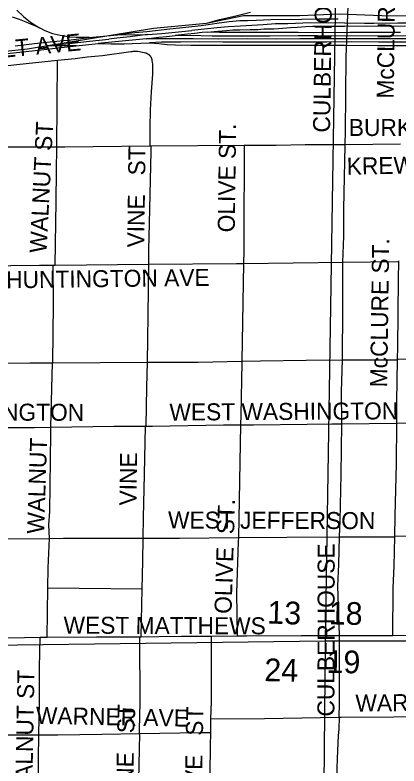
# Model space of a CAD drawing. Extents: x 1670563 to 1761545, y 515755 to 578944.
# Drawn here: x 1692369 to 1694061, y 548812 to 552123 of the extents above; entities that cross this region are included whole.
import ezdxf

# ---------------------------------------------------------------- set-up
doc = ezdxf.new("R2010")
doc.units = 0
for name, color, linetype in [('4_TwnRge', 7, 'Continuous'), ('5_sectionlines', 7, 'Continuous'), ('62_text', 7, 'Continuous'), ('RR Tracks', 7, 'Continuous'), ('SHP_LINE', 7, 'Continuous'), ('STREETCL', 7, 'Continuous'), ('STRNAMES', 7, 'Continuous')]:
    doc.layers.add(name, color=color, linetype=linetype)

# ---------------------------------------------------------------- blocks, each defined once
blk = doc.blocks.new('RR TRACKS02')
at = {"layer": 'RR Tracks'}
for p, q in [((1692377.1, 552143.5), (1692406.1, 552115.9)), ((1693335.7, 552118.1), (1693406.8, 552134.9)), ((1692389, 552103.1), (1692357.8, 552113)), ((1692418, 552091.8), (1692389, 552103.1)), ((1692406.1, 552115.9), (1692437.3, 552091)), ((1693217.8, 552088.2), (1693270.1, 552103)), ((1693270.1, 552103), (1693335.7, 552118.1)), ((1693496.5, 552101.1), (1693430.9, 552099.2)), ((1693633.5, 552103.4), (1693496.5, 552101.1)), ((1693708.2, 552105), (1693633.5, 552103.4)), ((1693793, 552104.7), (1693708.2, 552105)), ((1692475.9, 552066.9), (1692418, 552091.8)), ((1692437.3, 552091), (1692475.9, 552066.9)), ((1693188.6, 552074.6), (1693120.8, 552067.3)), ((1693219.2, 552079), (1693188.6, 552074.6)), ((1693258.5, 552085), (1693219.2, 552079)), ((1693312.5, 552092.3), (1693258.5, 552085)), ((1693308.1, 552070.1), (1693259.4, 552065.7)), ((1693362.1, 552073.6), (1693308.1, 552070.1)), ((1693359.2, 552097), (1693312.5, 552092.3)), ((1693393.2, 552097.6), (1693359.2, 552097)), ((1693463.1, 552080.3), (1693362.1, 552073.6)), ((1693430.9, 552099.2), (1693393.2, 552097.6)), ((1693516.1, 552083.4), (1693463.1, 552080.3)), ((1693571.2, 552084.6), (1693516.1, 552083.4)), ((1693671.5, 552087.8), (1693571.2, 552084.6)), ((1693583, 552067.6), (1693612.7, 552069.5)), ((1693612.7, 552069.5), (1693649.9, 552071.7)), ((1693649.9, 552071.7), (1693681.9, 552073)), ((1693751.3, 552087.5), (1693671.5, 552087.8)), ((1693681.9, 552073), (1693737.4, 552073)), ((1693737.4, 552073), (1693820.8, 552073.9)), ((1693820.8, 552087.7), (1693751.3, 552087.5)), ((1693820.8, 552087.7), (1693909.6, 552087.4)), ((1693919.8, 552072.9), (1693820.8, 552073.9)), ((1693909.6, 552087.4), (1693950.1, 552087.4)), ((1694090, 552073.2), (1693919.8, 552072.9)), ((1693950.1, 552087.4), (1694056.4, 552087.7)), ((1694056.4, 552087.7), (1694216.7, 552087.7)), ((1692500.9, 552053.4), (1692475.9, 552066.9)), ((1692535.7, 552039.8), (1692500.9, 552053.4)), ((1692560.6, 552033.9), (1692535.7, 552039.8)), ((1692695.2, 552023), (1692819.9, 552035.8)), ((1692896.5, 552044), (1692819.9, 552035.8)), ((1692819.9, 552035.8), (1692953, 552036.4)), ((1692953, 552036.4), (1692876.7, 552026.6)), ((1692949.7, 552048.7), (1692896.5, 552044)), ((1693050.9, 552059.8), (1692949.7, 552048.7)), ((1692953, 552036.4), (1693016.2, 552040.9)), ((1693016.2, 552040.9), (1693148.5, 552054.7)), ((1693120.8, 552067.3), (1693050.9, 552059.8)), ((1693129.3, 552038.9), (1693074.1, 552032.6)), ((1693159.2, 552041.4), (1693129.3, 552038.9)), ((1693217.1, 552061.6), (1693148.5, 552054.7)), ((1693193, 552045.5), (1693159.2, 552041.4)), ((1693215.5, 552046.5), (1693193, 552045.5)), ((1693215.5, 552046.5), (1693262.8, 552051.8)), ((1693270.1, 552045.5), (1693215.5, 552046.5)), ((1693259.4, 552065.7), (1693217.1, 552061.6)), ((1693262.8, 552051.8), (1693301, 552054.7)), ((1693312.9, 552045.5), (1693270.1, 552045.5)), ((1693301, 552054.7), (1693329.1, 552056.9)), ((1693349.1, 552045.2), (1693312.9, 552045.5)), ((1693329.1, 552056.9), (1693359.8, 552058.1)), ((1693417.6, 552045.2), (1693349.1, 552045.2)), ((1693359.8, 552058.1), (1693405.2, 552059.7)), ((1693405.2, 552059.7), (1693438.7, 552059.7)), ((1693500.1, 552045.5), (1693417.6, 552045.2)), ((1693438.7, 552059.7), (1693465.7, 552061.3)), ((1693465.7, 552061.3), (1693509.5, 552062.2)), ((1693568.5, 552045.2), (1693500.1, 552045.5)), ((1693509.5, 552062.2), (1693530, 552064.1)), ((1693530, 552064.1), (1693583, 552067.6)), ((1693617, 552045.5), (1693568.5, 552045.2)), ((1693682.9, 552044.9), (1693617, 552045.5)), ((1693742.5, 552046.2), (1693682.9, 552044.9)), ((1693819.1, 552044.6), (1693742.5, 552046.2)), ((1693844.6, 552045.2), (1693819.1, 552044.6)), ((1694004.1, 552045.3), (1693844.6, 552045.2)), ((1694067.2, 552045.3), (1694004.1, 552045.3)), ((1692479.1, 551999.5), (1692553.3, 552007.2)), ((1692553.3, 552007.2), (1692614, 552013.5)), ((1692583.2, 552029.4), (1692560.6, 552033.9)), ((1692610.1, 552025.2), (1692583.2, 552029.4)), ((1692638.6, 552023.9), (1692610.1, 552025.2)), ((1692614, 552013.5), (1692695.2, 552023)), ((1692620.6, 551999.3), (1692697.2, 552007.2)), ((1692695.2, 552023), (1692638.6, 552023.9)), ((1692697.2, 552007.2), (1692782, 552016.8)), ((1692870.4, 552011.2), (1692734.7, 551996.6)), ((1692817, 552020.6), (1692782, 552016.8)), ((1692876.7, 552026.6), (1692817, 552020.6)), ((1692948.7, 552018.1), (1692870.4, 552011.2)), ((1692948.7, 552018.1), (1693002, 552025.4)), ((1693045.3, 552018.4), (1692948.7, 552018.1)), ((1693013.6, 552003.3), (1692961.6, 552000.4)), ((1693002, 552025.4), (1693036.2, 552028.8)), ((1693099.3, 552003.6), (1693013.6, 552003.3)), ((1693036.2, 552028.8), (1693074.1, 552032.6)), ((1693154, 552018.1), (1693045.3, 552018.4)), ((1693074.1, 552032.6), (1693137.1, 552033.3)), ((1693183.7, 552004.2), (1693099.3, 552003.6)), ((1693137.1, 552033.3), (1693237.9, 552031.7)), ((1693266.8, 552016.2), (1693154, 552018.1)), ((1693284, 552003.2), (1693183.7, 552004.2)), ((1693237.9, 552031.7), (1693286.2, 552031.1)), ((1693392.3, 552018.1), (1693266.8, 552016.2)), ((1693424.9, 552002.9), (1693284, 552003.2)), ((1693286.2, 552031.1), (1693393.4, 552030.4)), ((1693520.8, 552016.9), (1693392.3, 552018.1)), ((1693393.4, 552030.4), (1693492.2, 552031.7)), ((1693524.6, 552003.5), (1693424.9, 552002.9)), ((1693492.2, 552031.7), (1693616.5, 552032)), ((1693624.5, 552017.2), (1693520.8, 552016.9)), ((1693628.9, 552002.9), (1693524.6, 552003.5)), ((1693616.5, 552032), (1693702.6, 552032.3)), ((1693754, 552017.8), (1693624.5, 552017.2)), ((1693741.6, 552003.3), (1693628.9, 552002.9)), ((1693702.6, 552032.3), (1693834.1, 552031.4)), ((1693851.9, 552003.9), (1693741.6, 552003.3)), ((1693857, 552017.8), (1693754, 552017.8)), ((1693834.1, 552031.4), (1694038.6, 552032)), ((1693971.1, 552003.2), (1693851.9, 552003.9)), ((1693990.4, 552018.1), (1693857, 552017.8)), ((1694048.9, 552002.6), (1693971.1, 552003.2)), ((1694136.4, 552017.4), (1693990.4, 552018.1)), ((1694038.6, 552032), (1694126.2, 552031.4)), ((1694146, 552003.2), (1694048.9, 552002.6)), ((1692368.5, 551987.7), (1692479.1, 551999.5)), ((1692389.7, 551959.4), (1692483.4, 551969.3)), ((1692483.4, 551969.3), (1692559.1, 551978.2)), ((1692506.9, 551986.7), (1692620.6, 551999.3)), ((1692637.4, 551986.4), (1692506.9, 551986.7)), ((1692559.1, 551978.2), (1692637.4, 551986.4)), ((1692637.4, 551986.4), (1692734.7, 551996.6)), ((1692734.7, 551996.6), (1692791.4, 551995.4)), ((1692791.4, 551995.4), (1692850.1, 551995.1)), ((1692850.1, 551995.1), (1692885.4, 551997.6)), ((1692885.4, 551997.6), (1692961.6, 552000.4)), ((1692961.6, 552000.4), (1693002.3, 551996.6)), ((1693002.3, 551996.6), (1693039.9, 551992.5)), ((1693039.9, 551992.5), (1693076.1, 551990.9)), ((1693076.1, 551990.9), (1693143.8, 551990.6)), ((1693143.8, 551990.6), (1693217.7, 551989.9)), ((1693217.7, 551989.9), (1693260, 551989.3)), ((1693260, 551989.3), (1693325.6, 551989.7)), ((1693325.6, 551989.7), (1693433.3, 551990)), ((1693433.3, 551990), (1693535.4, 551989.3)), ((1693535.4, 551989.3), (1693659.4, 551989.3)), ((1693659.4, 551989.3), (1693820.4, 551989.3)), ((1693820.4, 551989.3), (1693966.6, 551989.1)), ((1693966.6, 551989.1), (1694152, 551988.8)), ((1692190.2, 551937.5), (1692389.7, 551959.4))]:
    blk.add_line(p, q, dxfattribs=at)

msp = doc.modelspace()

# ---------------------------------------------------------------- linework, layer by layer
at = {"layer": '4_TwnRge'}
msp.add_lwpolyline([(1693900.8, 565154.5), (1693867.8, 559919.3), (1693819.4, 554617.2), (1693735.2, 549363.2), (1693687.1, 544103.2), (1693620.9, 538819.1), (1693684.6, 533590.9), (1693722.5, 528338.7), (1693732, 528106.5), (1693805.9, 522944.4), (1693926.3, 517684.2)], dxfattribs=at)
at = {"layer": '5_sectionlines'}
msp.add_lwpolyline([(1687987.3, 549303.9), (1688534.5, 549296.2), (1693735.2, 549363.2), (1699029.6, 549364.1), (1704314.1, 549416.9), (1708237.3, 549429.9)], dxfattribs=at)
at = {"layer": 'SHP_LINE'}
msp.add_lwpolyline([(1689912, 551736), (1690127, 551768), (1690591, 551807), (1690987, 551843), (1691203, 551867), (1691668, 551890), (1692035, 551933), (1692424, 551974), (1692979, 552065), (1693212, 552087), (1693375, 552121), (1693624, 552121), (1693799, 552128), (1693986, 552121), (1694415, 552119), (1694761, 552130), (1694983, 552125)], dxfattribs=at)
at = {"layer": 'STREETCL'}
for points in [[(1693823.9, 551552.2), (1693825.2, 551608.6), (1693827.9, 551939.2), (1693838.8, 552198.2), (1693836.1, 552331.8), (1693825.3, 552568.4), (1693815.8, 552755), (1693810.3, 552831.7)], [(1692944.2, 551955.1), (1692937.4, 551956.8), (1692930.6, 551958.2), (1692923.7, 551959.5), (1692916.8, 551960.5), (1692909.8, 551961.3), (1692906.1, 551961.6), (1692902.3, 551961.8), (1692898.5, 551961.9), (1692894.7, 551961.8), (1692890.9, 551961.6), (1692887.2, 551961.3), (1692883.4, 551960.9), (1692879.7, 551960.3), (1692754.8, 551943.6), (1692686.2, 551936.4), (1692633.1, 551930.1), (1692556.4, 551922)], [(1692965, 551544.1), (1692965, 551625.4), (1692966.1, 551704.5), (1692969.6, 551783.6), (1692975.4, 551862.5), (1692976, 551871.1), (1692976.3, 551879.8), (1692976.3, 551888.4), (1692976, 551897.1), (1692975.4, 551905.7), (1692974.5, 551914.3), (1692973.3, 551922.8), (1692973.1, 551924.2), (1692972.8, 551925.5), (1692972.5, 551926.8), (1692972.1, 551928.1), (1692971.7, 551929.4), (1692971.2, 551930.7), (1692970.7, 551931.9), (1692970.2, 551933.2), (1692969.6, 551934.4), (1692969, 551935.6), (1692968.3, 551936.8), (1692967.6, 551937.9), (1692966.9, 551939), (1692966.1, 551940.1), (1692965.3, 551941.2), (1692964.4, 551942.3), (1692963.5, 551943.3), (1692962.6, 551944.3), (1692961.7, 551945.2), (1692960.7, 551946.2), (1692959.7, 551947), (1692958.6, 551947.9), (1692957.5, 551948.7), (1692956.4, 551949.5), (1692955.3, 551950.2), (1692954.1, 551950.9), (1692953, 551951.6), (1692951.8, 551952.2), (1692950.5, 551952.8), (1692949.3, 551953.3), (1692948, 551953.8), (1692946.8, 551954.3), (1692945.5, 551954.7), (1692944.2, 551955.1)], [(1692556.4, 551922), (1692417, 551907.4), (1692322.4, 551897), (1692267.2, 551890.7), (1692189.2, 551882.4), (1692110.2, 551876.5)], [(1692552.2, 551540.8), (1692556.4, 551922)], [(1692552.2, 551540.8), (1692121.5, 551539.6), (1692107.6, 551539.4)], [(1692545.5, 551020), (1692549.6, 551301), (1692551, 551434.8), (1692552.2, 551540.8)], [(1692965, 551544.1), (1692587.9, 551540.9), (1692552.2, 551540.8)], [(1692958.1, 551023.8), (1692958.7, 551086.8), (1692961.4, 551204.5), (1692968.2, 551521.8), (1692968.2, 551544.1)], [(1692968.2, 551544.1), (1692965, 551544.1)], [(1693379.1, 551547.6), (1692968.2, 551544.1)], [(1693378.6, 551547.6), (1693377.2, 551139.3), (1693377.2, 551081.2), (1693376.2, 551027.8)], [(1693824.4, 551550.4), (1693816.1, 551550.3), (1693647, 551550.3), (1693519.8, 551547.6), (1693379.1, 551547.6)], [(1693813.5, 551033.6), (1693817.4, 551147.9), (1693817.4, 551268.2), (1693824.3, 551547.4), (1693824.4, 551550.4)], [(1694067.7, 551552.9), (1693824.4, 551550.4)], [(1692098, 551015.2), (1692476.9, 551019.4), (1692536, 551019.9)], [(1692535.9, 550589.9), (1692538.7, 550849.5), (1692536, 551019.9)], [(1692536, 551019.9), (1692545.5, 551020)], [(1692545.5, 551020), (1692958.1, 551023.8)], [(1692952.1, 550592.3), (1692954.7, 550694.1), (1692956.1, 550799.5), (1692958.1, 551023.8)], [(1692958.1, 551023.8), (1693344.1, 551027.4), (1693376.2, 551027.8)], [(1693376.2, 551027.8), (1693367.8, 550596.3)], [(1693376.2, 551027.8), (1693813.5, 551033.6)], [(1693811.5, 550601.9), (1693812.3, 550636), (1693813.7, 550799.6), (1693813.4, 551028.9), (1693813.5, 551033.6)], [(1693813.5, 551033.6), (1694056.6, 551036.8), (1694061, 551036.8)], [(1694055.2, 550604.8), (1694056.1, 550658.5), (1694058.8, 550956.9), (1694061, 551036.8)], [(1694061, 551036.8), (1694061.1, 551039.1)], [(1692090.1, 550585.7), (1692433.7, 550589.9), (1692535.9, 550589.9)], [(1692527.1, 550305.5), (1692533.4, 550589.9)], [(1692535.9, 550589.9), (1692952.1, 550592.3)], [(1692946.4, 550310.3), (1692949.3, 550482.4), (1692952.1, 550592.3)], [(1692952.1, 550592.3), (1692992, 550592.5), (1693175.9, 550592.5), (1693367.8, 550596.3)], [(1693367.8, 550596.3), (1693367.7, 550590.3), (1693363.7, 550359), (1693362.8, 550315.8)], [(1693367.8, 550596.3), (1693451.3, 550597.9), (1693651.5, 550600.6), (1693811.5, 550601.9)], [(1693809.5, 550320.7), (1693809.6, 550325.5), (1693808.3, 550463.4), (1693811.5, 550601.9)], [(1693811.5, 550601.9), (1693976.9, 550603.3), (1694055.2, 550603.3)], [(1694051.1, 550323.1), (1694052.1, 550417.8), (1694055.2, 550603.3)], [(1694055.2, 550604.8), (1694522, 550610.6)], [(1694055.2, 550604.8), (1694055.2, 550603.3)], [(1692946.4, 550310.3), (1692974.6, 550310.3), (1693287.2, 550316.5), (1693362.8, 550315.8)], [(1693362.8, 550315.8), (1693353.2, 549818.8)], [(1693362.8, 550315.8), (1693419.4, 550315.3), (1693656.2, 550318.9), (1693765.1, 550320.1), (1693809.5, 550320.7)], [(1693799.5, 549821.6), (1693801.5, 549893.5), (1693805.6, 550097.7), (1693809.5, 550320.7)], [(1693809.5, 550320.7), (1694051.1, 550323.1)], [(1694042.3, 549824.5), (1694044, 549915.3), (1694049.4, 550143.8), (1694051.1, 550323.1)], [(1694051.1, 550323.1), (1694218, 550326.3), (1694515.9, 550327.5)], [(1692084.7, 550298.1), (1692313.1, 550304.2), (1692455.1, 550304.2), (1692527.1, 550305.5)], [(1692519.9, 549815.1), (1692517.8, 549874.9), (1692521.3, 549933.2), (1692526.5, 550278), (1692527.1, 550305.5)], [(1692527.1, 550305.5), (1692804.5, 550310.3), (1692944, 550310.3)], [(1692933, 549816.5), (1692934.4, 549906.9), (1692939.8, 550096.3), (1692944, 550310.3)], [(1692944, 550310.3), (1692946.4, 550310.3)], [(1692519.9, 549815.1), (1692582.7, 549815.6), (1692933, 549816.5)], [(1692929.1, 549592.9), (1692931.5, 549714.2), (1692933, 549816.5)], [(1692933, 549816.5), (1693093.4, 549816.8), (1693353.2, 549818.8)], [(1693353.2, 549818.8), (1693352.8, 549801.6), (1693344.7, 549574.5), (1693347.4, 549387)], [(1693353.2, 549818.8), (1693567.2, 549820.5), (1693799.5, 549821.6)], [(1693799.3, 549388.3), (1693792.1, 549604.7), (1693796.1, 549702.1), (1693799.5, 549821.6)], [(1693799.5, 549821.6), (1693973.3, 549822.4), (1694042.3, 549822.7)], [(1694033.9, 549387.8), (1694035.9, 549596.6), (1694039.9, 549692.6), (1694042.3, 549822.7)], [(1694042.3, 549824.5), (1694513.2, 549826.9)], [(1694042.3, 549822.7), (1694042.3, 549824.5)], [(1692076.4, 549811.7), (1692240.5, 549813.1), (1692519.9, 549815.1)], [(1692512.9, 549596.9), (1692514.3, 549684.8), (1692519.9, 549815.1)], [(1692509.6, 549379.5), (1692512.9, 549596.9)], [(1692512.9, 549596.9), (1692929.1, 549592.9)], [(1692924.6, 549382), (1692929.1, 549592.9)], [(1693347.4, 549385.8), (1693390, 549386.1), (1693629.6, 549387.4), (1693799.2, 549386.8)], [(1693797.5, 549026.5), (1693799.3, 549086.8), (1693799.3, 549388.3)], [(1693799.2, 549386.8), (1693821.3, 549386.7), (1694033.9, 549387.8)], [(1694033.9, 549387.8), (1694507.8, 549390.1)], [(1692072.4, 549377.6), (1692158.7, 549377.6), (1692409.9, 549378.8), (1692479.9, 549379.3)], [(1692473.4, 548948.5), (1692476, 549098.4), (1692476, 549244.5), (1692479.9, 549379.3)], [(1692479.9, 549379.3), (1692509.6, 549379.5)], [(1692509.6, 549379.5), (1692727.4, 549381.2), (1692788.2, 549381.2), (1692924.6, 549382)], [(1692917.5, 548954.9), (1692917.9, 548970.7), (1692920.6, 549091.6), (1692919.3, 549382)], [(1692924.6, 549382), (1693003.1, 549382.5), (1693102, 549383.7), (1693233.8, 549384.8)], [(1693233.8, 549384.3), (1693233.8, 549094.9), (1693230.8, 549020.3)], [(1693233.8, 549384.8), (1693347.4, 549385.8)], [(1693230.8, 549020.3), (1693468.7, 549021.9), (1693797.5, 549026.5)], [(1693797.5, 549026.5), (1693796, 548974.2), (1693793.7, 548946.1), (1693789.2, 548845.3), (1693784.6, 548713), (1693782.5, 548670.6)], [(1693797.5, 549026.5), (1693805.8, 549026.6), (1694503.5, 549032.1)], [(1693230.8, 549020.3), (1693230.6, 549016.1), (1693229.5, 548959.3)], [(1692917.5, 548954.9), (1693184.2, 548959.3), (1693229.5, 548959.3)], [(1693229.5, 548959.3), (1693228.4, 548898.2), (1693226, 548667)], [(1692064.2, 548947.5), (1692249, 548948.5), (1692473.4, 548948.5)], [(1692470.6, 548520.7), (1692471.7, 548845.2), (1692473.4, 548948.5)], [(1692473.4, 548948.5), (1692557.7, 548948.5), (1692751.7, 548952.1), (1692917.5, 548954.9)], [(1692917.5, 548954.9), (1692916, 548885), (1692908.5, 548555.1), (1692908.4, 548528.3)]]:
    msp.add_lwpolyline(points, dxfattribs=at)

# ---------------------------------------------------------------- block references
msp.add_blockref('RR TRACKS02', (0, 0), dxfattribs=at)

# ---------------------------------------------------------------- texts
at = {"layer": '62_text'}
for s, rotation, p in [('13', 357.9796, (1693479.6, 549440.3)), ('18', 358.9302, (1693750.9, 549436.3)), ('19', 358.9302, (1693741.2, 549222.6)), ('24', 358.9302, (1693467, 549186.1))]:
    msp.add_text(s, height=100, rotation=rotation, dxfattribs=at).set_placement(p)
at = {"layer": 'STRNAMES'}
for s, rotation, p in [('CULBERHOUSE ST.', 89.1863, (1693757.1, 551604.2)), ('McCLURE ST.', 89.1863, (1694037.6, 551753.9)), ('COTTONBELT AVE', 5.4946, (1691763.6, 551881)), ('WALNUT ST', 87.0615, (1692507.3, 551072)), ('OLIVE ST.', 89.2417, (1693337, 551164.2)), ('VINE   ST', 89.2417, (1692938, 551097.5)), ('KREWSON', 1.022, (1693831.3, 551418.6)), ('McCLURE ST.', 89.1863, (1694008.8, 550481)), ('W HUNTINGTON AVE', 0.6971, (1692207.3, 550916.4)), ('WEST WASHINGTON', 0.3336, (1693049.3, 550334.6)), ('WEST WASHINGTON', 359.8171, (1691664.7, 550336.6)), ('WALNUT', 88.0974, (1692496.3, 549834.5)), ('VINE', 89.2417, (1692903.8, 549959.9)), ('OLIVE  ST.', 88.1315, (1693322.5, 549481.8)), ('WEST JEFFERSON', 359.8029, (1693042.9, 549859.1)), ('CULBERHOUSE', 89.9003, (1693776.4, 549029.6)), ('WEST MATTHEWS', 359.8029, (1692582.5, 549395.3)), ('WALNUT ST', 88.9196, (1692443.5, 548655.5)), ('WARNER   AVE.', 0.5845, (1693869.4, 549051.6)), ('WARNER AVE', 358.9196, (1692460.2, 548997.8)), ('VINE   ST', 88.9196, (1692888, 548637.9)), ('OLIVE   ST', 88.9196, (1693189.4, 548565.7))]:
    msp.add_text(s, height=75, rotation=rotation, dxfattribs=at).set_placement(p)
msp.add_text('BURKE AVE.', height=75, dxfattribs=at).set_placement((1693840, 551589.5))

doc.saveas('drawing.dxf')
